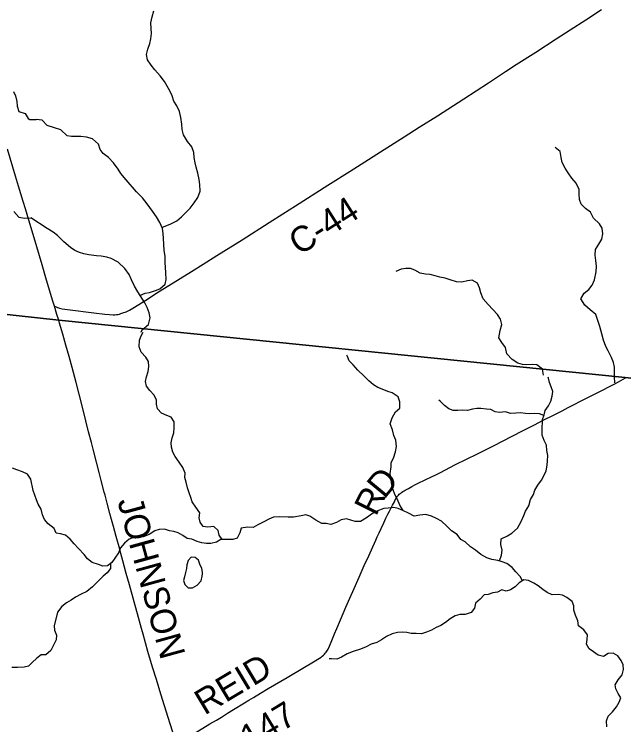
# Model space of a CAD drawing. Extents: x 0 to 1101, y 0 to 440.
# Drawn here: x 442.07 to 483.01, y 227.39 to 275.09 of the extents above; entities that cross this region are included whole.
import ezdxf

# ---------------------------------------------------------------- set-up
doc = ezdxf.new("R2010")
doc.units = 0
for name, color, linetype in [('GM_X_County_Road', 7, 'Continuous'), ('GM_X_County_Road_Text', 7, 'Continuous'), ('GM_X_Minor_Lake', 7, 'Continuous'), ('GM_X_Minor_River', 7, 'Continuous'), ('GM_X_Township', 7, 'Continuous'), ('GM_X_Township_Road', 7, 'Continuous'), ('GM_X_Township_Road_Text', 7, 'Continuous'), ('SH_Cut_Line', 7, 'Continuous')]:
    doc.layers.add(name, color=color, linetype=linetype)

msp = doc.modelspace()

# ---------------------------------------------------------------- linework, layer by layer
at = {"layer": 'GM_X_County_Road'}
msp.add_lwpolyline([(539, 244.322), (539, 402.783), (536.69, 402.914), (536.426, 402.929), (536.173, 402.942), (535.046, 402.998), (535.011, 403), (510.324, 404.394), (509.979, 404.414), (498.864, 405.041), (457.454, 407.541), (450.104, 407.972), (448.107, 408.104), (447.185, 397.096), (444.709, 367.542), (441.919, 334.219), (439.492, 305.784), (437.233, 279.3), (437.137, 278.176), (435.213, 255.629), (445.064, 254.562), (483.107, 250.705), (508.328, 247.799), (515.616, 246.993)], close=True, dxfattribs=at)
for points in [[(444.781, 255.492), (444.881, 255.446), (444.971, 255.41), (445.05, 255.382), (445.125, 255.359), (445.196, 255.341), (445.297, 255.321), (445.649, 255.269), (447.429, 255.041), (448.154, 254.954), (448.484, 254.923), (448.712, 254.911), (448.835, 254.916), (448.938, 254.923), (449.048, 254.941), (449.135, 254.959), (449.245, 254.99), (449.374, 255.037), (449.585, 255.118), (449.805, 255.224), (450.145, 255.421), (450.92, 255.904), (451.77, 256.443), (452.45, 256.867), (453.981, 257.826), (454.756, 258.308), (455.686, 258.897), (457.38, 259.949), (459.189, 261.104), (460.112, 261.698), (460.962, 262.236), (463.14, 263.606), (464.635, 264.553), (465.372, 265.021), (466.673, 265.844), (468.251, 266.857), (469.257, 267.498), (470.504, 268.278), (472.262, 269.402), (473.911, 270.485), (475.062, 271.237), (475.789, 271.709), (477.093, 272.542), (478.462, 273.438), (479.394, 274.039), (480.456, 274.716), (481.504, 275.399)], [(445.07, 254.546), (444.939, 254.922), (444.781, 255.492), (444.656, 255.896), (444.201, 257.399), (443.945, 258.256), (443.404, 260.078), (443.054, 261.257), (442.824, 262.025), (442.677, 262.507), (442.36, 263.558), (442.167, 264.219), (441.627, 266.023)]]:
    msp.add_lwpolyline(points, dxfattribs=at)
at = {"layer": 'GM_X_Minor_Lake'}
for points in [[(454.225, 238.625), (453.964, 238.629), (453.757, 238.405), (453.673, 238.122), (453.634, 237.872), (453.585, 237.611), (453.512, 237.327), (453.44, 237.067), (453.527, 236.815), (453.761, 236.584), (454.045, 236.579), (454.366, 236.767), (454.62, 237.059), (454.704, 237.354), (454.707, 237.526)], [(454.707, 237.526), (454.709, 237.638), (454.679, 237.889), (454.547, 238.176), (454.438, 238.439), (454.225, 238.625)]]:
    msp.add_lwpolyline(points, dxfattribs=at)
at = {"layer": 'GM_X_Minor_River'}
for points in [[(451.998, 260.775), (452.591, 261.017), (452.993, 261.225), (453.306, 261.492), (453.608, 261.77), (453.899, 262.072), (454.169, 262.42), (454.404, 262.78), (454.55, 263.222), (454.549, 263.667), (454.499, 263.988), (454.395, 264.412), (454.29, 264.826), (454.217, 265.113), (454.157, 265.479), (454.141, 265.799), (454.002, 266.19), (453.703, 266.551), (453.44, 266.99), (453.357, 267.358), (453.33, 267.7), (453.272, 268.147), (453.179, 268.549), (452.994, 268.941), (452.796, 269.253), (452.679, 269.61), (452.516, 269.956), (452.352, 270.268), (452.177, 270.568), (451.867, 270.963), (451.523, 271.348), (451.269, 271.662), (451.026, 272.021), (450.955, 272.388), (451.042, 272.751), (451.176, 273.125), (451.251, 273.442), (451.293, 273.807), (451.278, 274.138), (451.252, 274.515), (451.33, 274.925), (451.452, 275.321)], [(442.033, 269.904), (442.164, 269.604), (442.248, 269.225), (442.277, 268.928), (442.395, 268.56), (442.815, 268.415), (443.014, 268.079), (443.129, 268.025), (443.555, 268.021)], [(450.52, 256.212), (450.86, 256.353), (451.169, 256.403), (451.558, 256.532), (451.857, 256.662), (452.217, 256.973), (452.269, 257.28), (452.245, 257.738), (452.23, 258.103), (452.214, 258.389), (452.201, 258.846), (452.153, 259.235), (452.128, 259.646), (452.102, 260.024), (452.087, 260.366), (452.026, 260.71), (451.853, 261.102), (451.623, 261.484), (451.37, 261.877), (451.005, 262.365), (450.696, 262.76), (450.284, 263.157), (449.585, 263.972), (449.242, 264.39), (449.066, 264.691), (448.734, 265.109), (448.413, 265.482), (448.054, 265.73), (447.856, 266.019), (447.739, 266.376), (447.337, 266.716), (446.93, 266.839), (446.544, 266.882), (446.26, 266.877), (445.919, 266.884), (445.624, 266.937), (445.212, 267.322), (444.783, 267.458), (444.297, 267.617), (443.952, 267.967), (443.555, 268.021)], [(482.398, 250.343), (482.392, 250.753), (482.387, 251.061), (482.384, 251.404), (482.311, 251.702), (482.171, 252.048), (481.953, 252.486), (481.8, 252.787), (481.639, 253.212), (481.534, 253.626), (481.398, 254.131), (481.249, 254.591), (481.131, 254.924), (480.74, 255.253), (480.394, 255.557), (480.131, 255.985), (480.344, 256.357), (480.668, 256.601), (480.89, 256.893), (481.047, 257.266), (481.16, 257.789), (481.18, 258.165), (481.121, 258.554), (481.083, 258.92), (481.103, 259.297), (481.338, 259.645), (481.528, 259.983), (481.604, 260.347), (481.556, 260.725), (481.369, 261.025), (480.979, 261.388), (480.772, 261.792), (480.425, 262.051), (480.147, 262.343), (480.029, 262.653), (480.014, 263.019), (480.009, 263.316), (479.814, 263.754), (479.515, 264.092), (479.261, 264.44), (479.074, 264.763), (478.878, 265.133), (478.794, 265.466), (478.735, 265.878), (478.4, 266.137)], [(442.039, 261.844), (442.385, 261.471), (442.795, 261.395), (443.195, 261.422)], [(450.607, 253.756), (450.67, 253.903), (451.099, 254.27), (451.211, 254.702), (451.138, 255.034), (450.999, 255.403), (450.835, 255.715), (450.373, 256.444), (450.143, 256.837), (449.948, 257.264), (449.785, 257.621), (449.51, 258.015), (449.053, 258.448), (448.592, 258.687), (448.287, 258.785), (447.924, 258.838), (447.606, 258.88), (447.096, 258.948), (446.745, 259.002), (446.451, 259.088), (446.136, 259.232), (445.844, 259.433), (445.409, 259.819), (444.986, 260.228), (444.684, 260.452), (444.292, 260.712), (443.195, 261.422)], [(477.622, 250.856), (477.546, 251.261), (477.177, 251.554), (476.882, 251.572), (476.506, 251.546), (476.211, 251.564), (475.883, 251.674), (475.502, 251.911), (475.146, 252.296), (475.054, 252.72), (474.822, 253.045), (474.613, 253.369), (474.715, 253.858), (474.815, 254.255), (474.72, 254.611), (474.534, 254.935), (474.223, 255.261), (473.889, 255.6), (473.567, 255.972), (473.406, 256.375), (473.322, 256.719), (473.182, 257.042), (472.822, 257.233), (472.502, 257.183), (472.136, 257.1), (471.773, 257.119), (471.344, 257.254), (471.005, 257.365), (470.654, 257.429), (470.349, 257.528), (469.998, 257.615), (469.691, 257.634), (469.329, 257.71), (468.97, 257.912), (468.676, 258.01), (468.38, 258.017), (468.061, 257.967), (467.705, 257.826)], [(456.039, 239.818), (455.834, 240.115), (455.776, 240.423), (455.469, 240.709), (455.071, 240.663), (454.752, 240.708), (454.558, 240.994), (454.49, 241.279), (454.535, 241.622), (454.273, 241.987), (454.033, 242.352), (453.93, 242.638), (453.816, 242.957), (453.713, 243.288), (453.622, 243.676), (453.542, 243.985), (453.564, 244.281), (453.405, 244.67), (453.154, 245.023), (452.892, 245.4), (452.721, 245.697), (452.64, 246.028), (452.617, 246.313), (452.674, 246.656), (452.799, 246.998), (452.821, 247.352), (452.82, 247.729), (452.615, 248.037), (452.319, 248.14), (451.966, 248.311), (451.704, 248.608), (451.636, 248.905), (451.624, 249.19), (451.476, 249.51), (451.191, 249.818), (450.963, 250.126), (450.883, 250.423), (450.951, 250.754), (451.075, 251.097), (451.109, 251.439), (451.097, 251.782), (450.915, 252.078), (450.596, 252.409), (450.47, 252.763), (450.481, 253.209), (450.595, 253.494), (450.734, 253.738)], [(468.193, 241.769), (467.972, 242.141), (467.813, 242.518), (467.642, 242.837), (467.527, 243.168), (467.436, 243.488), (467.39, 243.819), (467.31, 244.253), (467.378, 244.698), (467.377, 245.006), (467.548, 245.292), (467.684, 245.714), (467.751, 246.068), (467.694, 246.502), (467.569, 246.81), (467.477, 247.199), (467.329, 247.587), (467.453, 247.986), (467.669, 248.386), (467.965, 248.637), (467.975, 249.06), (467.85, 249.402), (467.451, 249.676), (467.155, 249.767), (466.78, 249.927), (466.495, 250.03), (466.21, 250.201), (465.88, 250.475), (465.561, 250.817), (465.151, 251.205), (464.843, 251.547), (464.558, 251.81), (464.444, 252.107), (464.414, 252.193)], [(474.657, 238.386), (474.792, 238.776), (474.849, 239.118), (474.757, 239.484), (474.78, 239.861), (475.189, 240.066), (475.496, 240.26), (475.86, 240.592), (476.098, 240.98), (476.302, 241.437), (476.416, 241.734), (476.632, 242.088), (476.745, 242.522), (476.949, 242.841), (477.04, 243.127), (477.233, 243.469), (477.472, 243.812), (477.653, 244.143), (477.789, 244.429), (477.869, 244.817), (477.891, 245.114), (477.902, 245.456), (477.845, 245.799), (477.822, 246.164), (477.65, 246.472), (477.514, 246.826), (477.536, 247.169), (477.558, 247.876), (477.66, 248.196), (477.728, 248.493), (477.944, 248.801), (478.102, 249.121), (478.204, 249.452), (478.238, 249.76), (478.135, 250.069), (478.01, 250.377), (477.941, 250.662), (477.933, 250.722)], [(477.646, 248.154), (477.341, 248.253), (477.011, 248.276), (476.693, 248.253), (476.408, 248.275), (476.078, 248.321), (475.759, 248.298), (475.407, 248.275), (475.065, 248.389), (474.667, 248.355), (474.371, 248.389), (474.075, 248.549), (473.779, 248.583), (473.415, 248.617), (473.131, 248.628), (472.846, 248.571), (472.516, 248.479), (472.152, 248.502), (471.868, 248.49), (471.538, 248.479), (471.253, 248.604), (470.957, 248.821), (470.672, 249.107), (470.581, 249.186)], [(443.185, 243.877), (442.956, 244.21), (442.626, 244.362), (442.262, 244.514), (441.954, 244.62)], [(443.679, 242.2), (443.576, 242.485), (443.462, 242.805), (443.348, 243.113), (443.185, 243.877)], [(476.201, 237.058), (476.046, 237.349), (475.761, 237.646), (475.51, 237.943), (475.157, 238.205), (474.85, 238.319), (474.554, 238.422), (474.144, 238.49), (473.803, 238.593), (473.415, 238.821), (473.051, 239.106), (472.721, 239.334), (472.356, 239.665), (472.072, 239.837), (471.809, 240.156), (471.445, 240.419), (471.126, 240.727), (470.762, 241.046), (470.431, 241.229), (470.101, 241.4), (469.714, 241.514), (469.305, 241.468), (468.94, 241.399), (468.553, 241.605), (468.178, 241.776), (467.859, 241.901), (467.563, 241.981), (467.188, 241.935), (466.892, 241.901), (466.414, 241.718), (466.13, 241.569), (465.72, 241.272), (465.322, 241.032), (464.958, 241.032), (464.378, 241.215), (464.025, 241.146), (463.707, 240.963), (463.331, 240.826), (463.013, 240.894), (462.728, 240.894), (462.318, 241.134), (461.931, 241.385), (461.647, 241.476), (461.339, 241.408), (460.839, 241.327), (460.463, 241.316), (459.894, 241.35), (459.485, 241.315), (459.166, 241.201), (458.882, 241.03), (458.427, 240.813), (458.12, 240.641), (457.733, 240.664), (457.312, 240.595), (457.222, 240.276), (457.04, 239.91), (456.756, 239.83), (456.346, 239.819), (455.959, 239.818), (455.652, 239.658), (455.288, 239.567), (454.981, 239.567), (454.674, 239.612), (454.355, 239.681), (454.002, 239.852), (453.683, 239.897), (453.399, 240.103), (453.091, 240.274), (452.795, 240.365), (452.511, 240.399), (452.158, 240.513), (451.817, 240.49), (451.509, 240.41), (451.134, 240.17), (450.736, 240.01), (450.452, 240.033), (450.088, 239.964), (449.803, 239.85), (449.485, 239.576), (449.212, 239.256), (449.087, 238.937), (448.826, 238.582), (448.622, 238.274), (448.338, 238.069), (448.019, 238.034), (447.734, 238.137), (447.313, 238.274), (446.994, 238.525), (446.778, 238.81), (446.39, 239.221), (446.094, 239.529), (445.843, 239.849), (445.524, 240.111), (445.194, 240.202), (444.898, 240.259), (444.75, 240.556), (444.352, 240.887), (444.112, 241.172), (443.975, 241.48), (443.895, 241.869), (443.679, 242.2)], [(448.543, 238.217), (448.543, 237.874), (448.327, 237.589), (448.042, 237.372), (447.327, 236.652), (446.951, 236.344), (446.565, 236.161), (446.201, 235.944), (445.894, 235.761), (445.575, 235.567), (445.269, 235.327), (444.985, 234.95), (444.758, 234.026), (444.781, 233.74), (444.907, 233.398), (444.884, 233.101), (444.703, 232.735), (444.544, 232.37), (444.203, 232.073), (443.896, 232.073), (443.6, 231.867), (443.27, 231.57), (443.03, 231.33)], [(478.892, 236.084), (478.596, 236.129), (478.186, 236.106), (477.868, 236.277), (477.571, 236.46), (477.253, 236.722), (476.956, 236.893), (476.615, 237.076), (476.285, 237.11), (475.989, 236.927), (475.705, 236.653), (475.409, 236.447), (475.114, 236.367), (474.806, 236.436), (474.522, 236.287), (474.204, 236.241), (473.908, 236.138), (473.623, 236.115), (473.351, 235.83), (473.044, 235.556), (472.976, 235.225), (472.76, 234.928), (472.362, 234.802), (471.987, 234.802), (471.691, 234.699), (471.35, 234.505), (471.043, 234.265), (470.713, 234.048), (470.406, 233.922), (470.088, 233.739), (469.769, 233.602), (469.428, 233.499), (469.064, 233.51), (468.734, 233.51), (468.438, 233.59), (468.153, 233.613), (467.812, 233.578), (467.448, 233.487), (467.073, 233.304), (466.732, 233.098), (466.425, 232.904), (466.049, 232.79), (465.708, 232.619), (465.333, 232.459), (464.844, 232.31), (464.434, 232.15), (464.059, 231.921), (463.74, 231.796), (463.376, 231.818), (463.228, 231.807)], [(481.861, 227.249), (481.849, 227.649), (481.962, 227.968), (482.246, 228.254), (482.519, 228.585), (482.689, 228.905), (482.803, 229.19), (482.632, 229.487), (482.461, 229.795), (482.426, 230.08), (482.619, 230.4), (482.892, 230.731), (482.983, 231.097), (482.971, 231.405), (482.834, 231.702), (482.606, 232.01), (482.299, 232.204), (481.957, 232.169), (481.639, 231.964), (481.275, 232.066), (480.979, 232.283), (480.683, 232.488), (480.512, 232.808), (480.545, 233.116), (480.568, 233.436), (480.328, 233.767), (479.964, 234.029), (479.929, 234.36), (479.77, 234.748), (479.644, 235.091), (479.655, 235.376), (479.541, 235.661), (479.188, 235.924), (478.892, 236.084)], [(443.03, 231.33), (442.738, 231.265), (442.304, 231.223), (441.915, 231.238)]]:
    msp.add_lwpolyline(points, dxfattribs=at)
at = {"layer": 'GM_X_Township'}
msp.add_lwpolyline([(435.213, 255.629), (445.064, 254.562), (483.107, 250.705), (508.328, 247.799), (515.616, 246.993), (514.479, 237.7), (513.87, 229.982), (512.492, 214.814), (511.389, 202.515), (509.862, 188.86), (506.544, 156.214), (505.255, 141.5), (504.934, 139.397), (500.064, 92.877), (495.306, 41.992), (494.967, 38.564), (486.494, 39.335), (480.73, 40.036), (456.87, 41.812), (429.195, 44.697)], dxfattribs=at)
at = {"layer": 'GM_X_Township_Road'}
for points in [[(448.179, 242.81), (448.126, 243.01), (447.923, 243.783), (447.784, 244.317), (447.604, 245.009), (447.377, 245.884), (447.262, 246.328), (447.074, 247.058), (446.884, 247.791), (446.628, 248.794), (446.429, 249.574), (446.231, 250.364), (445.958, 251.369), (445.754, 252.101), (445.536, 252.883), (445.33, 253.607), (445.122, 254.34), (445.07, 254.546)], [(454.15, 226.797), (455.199, 227.441), (455.648, 227.708), (455.983, 227.908), (456.397, 228.159), (456.795, 228.402), (457.545, 228.856), (457.831, 229.031), (458.131, 229.218), (458.622, 229.519), (459.118, 229.815), (460.407, 230.566), (461.451, 231.181), (462.174, 231.607), (462.567, 231.856), (462.676, 231.933), (462.762, 232.001), (462.841, 232.068), (462.9, 232.126), (462.965, 232.197), (463.021, 232.263), (463.076, 232.34), (463.118, 232.407), (463.149, 232.466), (463.244, 232.672), (463.4, 233.051), (463.576, 233.483), (463.731, 233.862), (463.984, 234.442), (464.351, 235.279), (464.617, 235.895), (464.899, 236.537), (465.232, 237.294), (465.583, 238.078), (465.886, 238.735), (466.148, 239.333), (466.263, 239.587), (466.347, 239.771), (466.451, 240.002), (466.579, 240.279), (466.71, 240.567), (466.886, 240.95), (467.036, 241.257), (467.166, 241.516), (467.278, 241.731), (467.391, 241.946), (467.481, 242.122), (467.54, 242.239), (467.602, 242.364), (467.663, 242.487), (467.747, 242.636), (467.792, 242.705), (467.831, 242.754), (467.871, 242.801), (467.928, 242.861), (467.982, 242.908), (468.026, 242.943), (468.086, 242.989), (468.171, 243.046), (468.252, 243.095), (468.336, 243.144), (468.552, 243.259), (468.78, 243.386), (469.027, 243.517), (469.207, 243.608), (470.139, 244.05), (470.39, 244.167), (470.657, 244.3), (471.714, 244.854), (473.182, 245.586), (474.298, 246.147), (475.461, 246.739), (476.291, 247.163), (477.006, 247.523), (477.603, 247.83), (478.285, 248.176), (478.865, 248.473), (479.279, 248.687), (480.51, 249.31), (481.042, 249.579), (481.671, 249.906), (481.95, 250.054), (482.395, 250.286), (482.64, 250.421), (483.114, 250.688)], [(449.176, 239.137), (449.168, 239.166), (448.926, 240.031), (448.738, 240.705), (448.614, 241.163), (448.5, 241.582), (448.322, 242.267), (448.179, 242.81)], [(452.979, 226.122), (452.693, 226.958), (452.409, 227.877), (451.928, 229.45), (451.625, 230.437), (451.36, 231.263), (451.036, 232.317), (450.883, 232.885), (450.734, 233.475), (450.632, 233.862), (450.422, 234.583), (450.122, 235.64), (449.809, 236.787), (449.598, 237.552), (449.376, 238.386), (449.176, 239.137)]]:
    msp.add_lwpolyline(points, dxfattribs=at)
at = {"layer": 'SH_Cut_Line'}
for points in [[(435.213, 255.629), (445.064, 254.562), (483.107, 250.705), (508.328, 247.799), (515.616, 246.993), (539, 244.322), (539, 425.107), (131, 425.107)], [(131, 17.107), (539, 17.107), (539, 244.322), (515.616, 246.993), (508.328, 247.799), (483.107, 250.705), (445.064, 254.562), (435.213, 255.629)]]:
    msp.add_lwpolyline(points, dxfattribs=at)

# ---------------------------------------------------------------- texts
at = {"layer": 'GM_X_County_Road_Text'}
msp.add_text('C-44', height=1.7045, rotation=32.5506, dxfattribs=at).set_placement((461.216, 258.859))
at = {"layer": 'GM_X_Township_Road_Text'}
for s, height, rotation, p in [('D', 1.705, 50.451, (466.934, 242.499)), ('R', 1.705, 63.3704, (466.362, 241.332)), ('JOHNSON', 1.7045, 285.3702, (448.992, 242.413)), ('REID', 1.7045, 30.9138, (454.857, 227.998)), ('T-147', 1.7045, 31.1536, (456.073, 224.51))]:
    msp.add_text(s, height=height, rotation=rotation, dxfattribs=at).set_placement(p)

doc.saveas('drawing.dxf')
